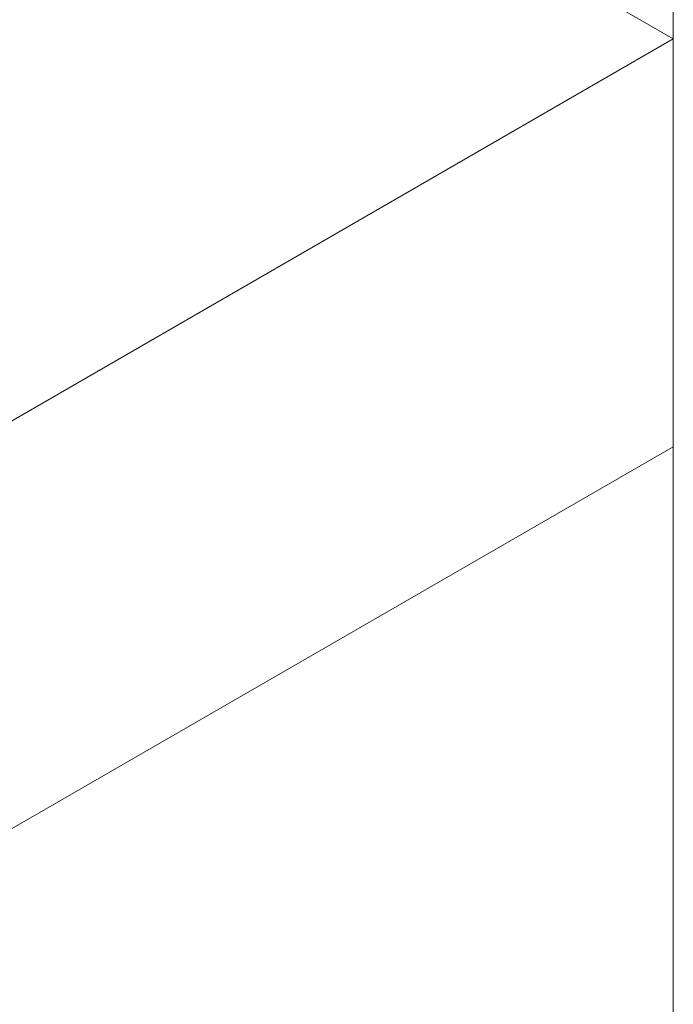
# Model space of a CAD drawing. Header units: millimetres. Extents: x 525 to 29324, y 175 to 20618.
# Tile 260 of 588: x 13972 to 14090, y 13364 to 13542. Entities that reach past the tile are written whole.
import ezdxf

# ---------------------------------------------------------------- set-up
doc = ezdxf.new("R2010")
doc.units = ezdxf.units.MM
doc.linetypes.add('SLD-Continua', pattern=[0])

msp = doc.modelspace()

# ---------------------------------------------------------------- linework, layer by layer
at = {"color": 7, "linetype": 'SLD-Continua', "lineweight": 18, "ltscale": 35}
for p, q in [((14090.22, 13121.92), (14090.22, 13861.14)), ((14090.22, 13121.92), (14090.22, 13861.14)), ((14090.22, 13121.92), (14090.22, 13861.14)), ((14090.22, 13121.92), (14090.22, 13861.14)), ((14090.22, 13121.92), (14090.22, 13861.14)), ((13906.37, 13644.48), (14090.22, 13538.35)), ((13906.37, 13644.48), (14090.22, 13538.35)), ((13906.37, 13644.48), (14090.22, 13538.35)), ((13906.37, 13644.48), (14090.22, 13538.35)), ((13906.37, 13644.48), (14090.22, 13538.35)), ((14090.22, 13538.35), (13496.25, 13195.46)), ((14090.22, 13538.35), (13496.25, 13195.46)), ((14090.22, 13538.35), (13496.25, 13195.46)), ((14090.22, 13538.35), (13496.25, 13195.46)), ((14090.22, 13538.35), (13496.25, 13195.46)), ((14090.22, 13464.86), (14090.22, 13538.35)), ((14090.22, 13464.86), (14090.22, 13538.35)), ((14090.22, 13464.86), (14090.22, 13538.35)), ((14090.22, 13464.86), (14090.22, 13538.35)), ((14090.22, 13464.86), (14090.22, 13538.35)), ((14090.22, 13464.86), (13496.25, 13121.97)), ((14090.22, 13464.86), (13496.25, 13121.97)), ((14090.22, 13464.86), (13496.25, 13121.97)), ((14090.22, 13464.86), (13496.25, 13121.97)), ((14090.22, 13464.86), (13496.25, 13121.97))]:
    msp.add_line(p, q, dxfattribs=at)

doc.saveas('drawing.dxf')
